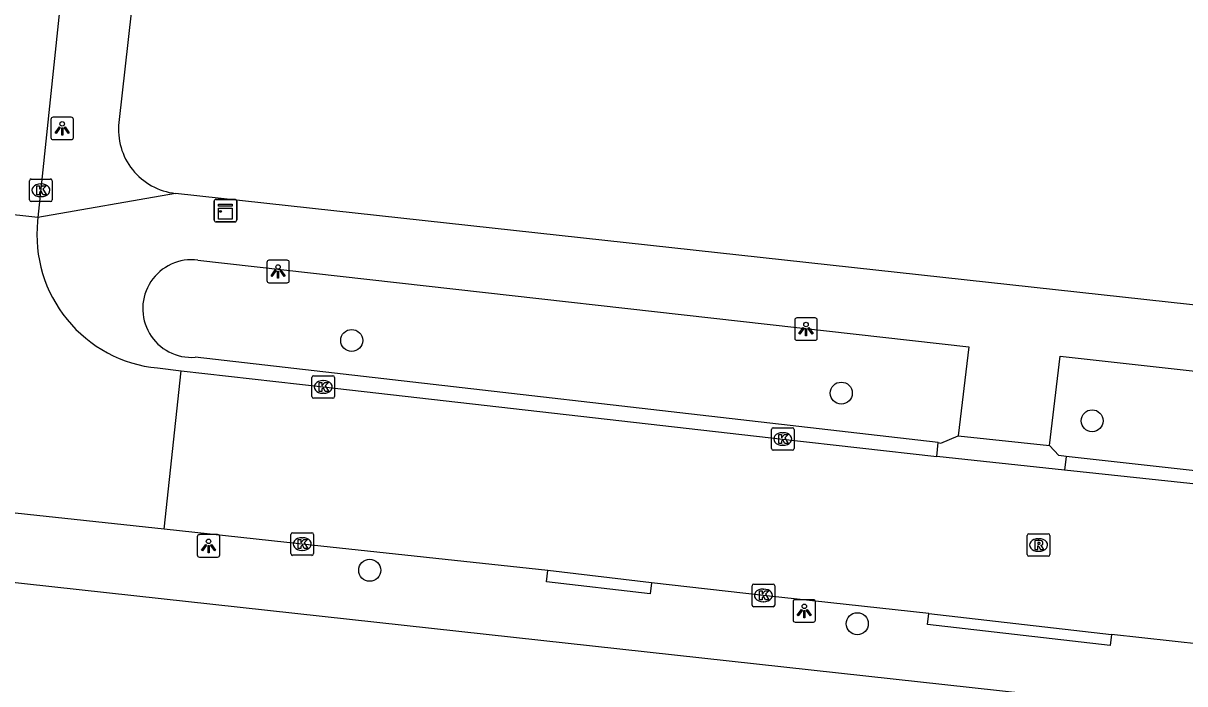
# Model space of a CAD drawing. Extents: x 162186 to 163152, y 385513 to 386513.
# Drawn here: x 162308.8 to 162360.4, y 385877.3 to 385906.7 of the extents above; entities that cross this region are included whole.
import ezdxf

# ---------------------------------------------------------------- set-up
doc = ezdxf.new("R2010")
doc.units = 0
for name, color, linetype in [('IMGEO_Boom', 7, 'Continuous'), ('IMGEO_Kast', 7, 'Continuous'), ('IMGEO_Kolk', 7, 'Continuous'), ('IMGEO_Lichtpunt', 7, 'Continuous'), ('IMGEO_Rijbaan_lokaal_open', 7, 'Continuous'), ('IMGEO_Rioolput', 7, 'Continuous'), ('IMGEO_Voetpad_open', 7, 'Continuous')]:
    doc.layers.add(name, color=color, linetype=linetype)

msp = doc.modelspace()

# ---------------------------------------------------------------- linework, layer by layer
at = {"layer": 'IMGEO_Boom'}
for centre in [(162323.37, 385892.572), (162345.103, 385890.235), (162356.241, 385889.007), (162324.17, 385882.375), (162345.814, 385880.001)]:
    msp.add_circle(centre, 0.489, dxfattribs=at)
at = {"layer": 'IMGEO_Kast'}
for p, q in [((162317.268, 385897.91), (162317.268, 385898.751)), ((162317.268, 385898.751), (162317.268, 385897.91)), ((162317.343, 385898.835), (162318.184, 385898.835)), ((162318.184, 385898.835), (162317.343, 385898.835)), ((162318.268, 385898.76), (162318.268, 385897.919)), ((162318.268, 385897.919), (162318.268, 385898.76)), ((162318.193, 385897.835), (162317.352, 385897.835)), ((162317.352, 385897.835), (162318.193, 385897.835))]:
    msp.add_line(p, q, dxfattribs=at)
for points in [[(162317.463, 385898.625), (162318.063, 385898.625), (162318.063, 385898.54), (162317.463, 385898.54), (162317.463, 385898.625)], [(162317.463, 385898.45), (162318.063, 385898.45), (162318.063, 385897.961), (162317.463, 385897.961), (162317.463, 385898.45)]]:
    msp.add_lwpolyline(points, dxfattribs=at)
msp.add_circle((162317.547, 385898.299), 0.0377, dxfattribs=at)
for centre, start, end in [((162317.346, 385898.757), 92.4484, 184.2845), ((162317.346, 385898.757), 92.4484, 184.2845), ((162318.19, 385898.757), 2.4484, 94.2845), ((162318.19, 385898.757), 2.4484, 94.2845), ((162317.346, 385897.913), 182.4484, 274.2845), ((162317.346, 385897.913), 182.4484, 274.2845), ((162318.19, 385897.913), 272.4484, 4.2845), ((162318.19, 385897.913), 272.4484, 4.2845)]:
    msp.add_arc(centre, 0.0779, start, end, dxfattribs=at)
at = {"layer": 'IMGEO_Kolk'}
for p, q in [((162309.074, 385898.812), (162309.074, 385899.664)), ((162309.149, 385899.738), (162310.001, 385899.738)), ((162310.075, 385899.664), (162310.075, 385898.812)), ((162309.562, 385899.518), (162309.587, 385899.518)), ((162310.001, 385898.738), (162309.149, 385898.738)), ((162309.585, 385898.958), (162309.56, 385898.958)), ((162321.607, 385890.083), (162321.607, 385890.935)), ((162321.682, 385891.009), (162322.534, 385891.009)), ((162322.608, 385890.935), (162322.608, 385890.083)), ((162322.095, 385890.789), (162322.12, 385890.789)), ((162322.534, 385890.009), (162321.682, 385890.009)), ((162322.118, 385890.229), (162322.093, 385890.229)), ((162342.006, 385887.774), (162342.006, 385888.626)), ((162342.081, 385888.7), (162342.933, 385888.7)), ((162342.494, 385888.48), (162342.519, 385888.48)), ((162343.007, 385888.626), (162343.007, 385887.774)), ((162342.517, 385887.92), (162342.492, 385887.92)), ((162342.933, 385887.7), (162342.081, 385887.7)), ((162320.675, 385883.111), (162320.675, 385883.963)), ((162320.75, 385884.037), (162321.602, 385884.037)), ((162321.163, 385883.817), (162321.188, 385883.817)), ((162321.676, 385883.963), (162321.676, 385883.111)), ((162321.186, 385883.257), (162321.161, 385883.257)), ((162321.602, 385883.037), (162320.75, 385883.037)), ((162341.146, 385880.832), (162341.146, 385881.684)), ((162341.221, 385881.758), (162342.073, 385881.758)), ((162342.147, 385881.684), (162342.147, 385880.832)), ((162341.634, 385881.538), (162341.659, 385881.538)), ((162342.073, 385880.758), (162341.221, 385880.758)), ((162341.657, 385880.978), (162341.632, 385880.978))]:
    msp.add_line(p, q, dxfattribs=at)
for points in [[(162309.074, 385898.812), (162309.074, 385899.664)], [(162309.149, 385899.738), (162310.001, 385899.738)], [(162310.075, 385899.664), (162310.075, 385898.812)], [(162309.395, 385899.438), (162309.518, 385899.438), (162309.518, 385899.287), (162309.648, 385899.438), (162309.812, 385899.438), (162309.666, 385899.287), (162309.819, 385899.038), (162309.667, 385899.038), (162309.582, 385899.202), (162309.518, 385899.135), (162309.518, 385899.038), (162309.395, 385899.038), (162309.395, 385899.438)], [(162310.001, 385898.738), (162309.149, 385898.738)], [(162321.607, 385890.083), (162321.607, 385890.935)], [(162321.682, 385891.009), (162322.534, 385891.009)], [(162322.608, 385890.935), (162322.608, 385890.083)], [(162321.928, 385890.709), (162322.051, 385890.709), (162322.051, 385890.558), (162322.181, 385890.709), (162322.345, 385890.709), (162322.199, 385890.558), (162322.352, 385890.309), (162322.2, 385890.309), (162322.115, 385890.473), (162322.051, 385890.406), (162322.051, 385890.309), (162321.928, 385890.309), (162321.928, 385890.709)], [(162322.534, 385890.009), (162321.682, 385890.009)], [(162342.006, 385887.774), (162342.006, 385888.626)], [(162342.081, 385888.7), (162342.933, 385888.7)], [(162342.327, 385888.4), (162342.45, 385888.4), (162342.45, 385888.249), (162342.58, 385888.4), (162342.744, 385888.4), (162342.598, 385888.249), (162342.751, 385888), (162342.599, 385888), (162342.514, 385888.164), (162342.45, 385888.097), (162342.45, 385888), (162342.327, 385888), (162342.327, 385888.4)], [(162343.007, 385888.626), (162343.007, 385887.774)], [(162342.933, 385887.7), (162342.081, 385887.7)], [(162320.675, 385883.111), (162320.675, 385883.963)], [(162320.75, 385884.037), (162321.602, 385884.037)], [(162320.996, 385883.737), (162321.119, 385883.737), (162321.119, 385883.586), (162321.249, 385883.737), (162321.413, 385883.737), (162321.267, 385883.586), (162321.42, 385883.337), (162321.268, 385883.337), (162321.183, 385883.501), (162321.119, 385883.434), (162321.119, 385883.337), (162320.996, 385883.337), (162320.996, 385883.737)], [(162321.676, 385883.963), (162321.676, 385883.111)], [(162321.602, 385883.037), (162320.75, 385883.037)], [(162341.146, 385880.832), (162341.146, 385881.684)], [(162341.221, 385881.758), (162342.073, 385881.758)], [(162342.147, 385881.684), (162342.147, 385880.832)], [(162341.467, 385881.458), (162341.59, 385881.458), (162341.59, 385881.307), (162341.72, 385881.458), (162341.884, 385881.458), (162341.738, 385881.307), (162341.891, 385881.058), (162341.739, 385881.058), (162341.654, 385881.222), (162341.59, 385881.155), (162341.59, 385881.058), (162341.467, 385881.058), (162341.467, 385881.458)], [(162342.073, 385880.758), (162341.221, 385880.758)]]:
    msp.add_lwpolyline(points, dxfattribs=at)
for centre, start, end in [((162309.151, 385899.662), 91.552, 178.448), ((162309.151, 385899.662), 91.552, 178.448), ((162309.999, 385899.662), 1.552, 88.448), ((162309.999, 385899.662), 1.552, 88.448), ((162309.151, 385898.814), 181.552, 268.448), ((162309.151, 385898.814), 181.552, 268.448), ((162309.999, 385898.814), 271.552, 358.448), ((162309.999, 385898.814), 271.552, 358.448), ((162321.684, 385890.933), 91.552, 178.448), ((162321.684, 385890.933), 91.552, 178.448), ((162322.532, 385890.933), 1.552, 88.448), ((162322.532, 385890.933), 1.552, 88.448), ((162321.684, 385890.085), 181.552, 268.448), ((162321.684, 385890.085), 181.552, 268.448), ((162322.532, 385890.085), 271.552, 358.448), ((162322.532, 385890.085), 271.552, 358.448), ((162342.083, 385888.624), 91.552, 178.448), ((162342.083, 385888.624), 91.552, 178.448), ((162342.931, 385888.624), 1.552, 88.448), ((162342.931, 385888.624), 1.552, 88.448), ((162342.083, 385887.776), 181.552, 268.448), ((162342.083, 385887.776), 181.552, 268.448), ((162342.931, 385887.776), 271.552, 358.448), ((162342.931, 385887.776), 271.552, 358.448), ((162320.752, 385883.961), 91.552, 178.448), ((162320.752, 385883.961), 91.552, 178.448), ((162321.6, 385883.961), 1.552, 88.448), ((162321.6, 385883.961), 1.552, 88.448), ((162320.752, 385883.113), 181.552, 268.448), ((162320.752, 385883.113), 181.552, 268.448), ((162321.6, 385883.113), 271.552, 358.448), ((162321.6, 385883.113), 271.552, 358.448), ((162341.223, 385881.682), 91.552, 178.448), ((162341.223, 385881.682), 91.552, 178.448), ((162342.071, 385881.682), 1.552, 88.448), ((162342.071, 385881.682), 1.552, 88.448), ((162341.223, 385880.834), 181.552, 268.448), ((162341.223, 385880.834), 181.552, 268.448), ((162342.071, 385880.834), 271.552, 358.448), ((162342.071, 385880.834), 271.552, 358.448)]:
    msp.add_arc(centre, 0.0765, start, end, dxfattribs=at)
for centre, major_axis, ratio, start_param, end_param in [((162309.561, 385899.238), (-0.387, 0.002), 0.722429, 4.712389, 7.853982), ((162309.586, 385899.238), (-0.39, 0.002), 0.717154, 1.570796, 4.712389), ((162322.094, 385890.509), (-0.387, 0.002), 0.722429, 4.712389, 7.853982), ((162322.119, 385890.509), (-0.39, 0.002), 0.717154, 1.570796, 4.712389), ((162342.493, 385888.2), (-0.387, 0.002), 0.722429, 4.712389, 7.853982), ((162342.518, 385888.2), (-0.39, 0.002), 0.717154, 1.570796, 4.712389), ((162321.162, 385883.537), (-0.387, 0.002), 0.722429, 4.712389, 7.853982), ((162321.187, 385883.537), (-0.39, 0.002), 0.717154, 1.570796, 4.712389), ((162341.633, 385881.258), (-0.387, 0.002), 0.722429, 4.712389, 7.853982), ((162341.658, 385881.258), (-0.39, 0.002), 0.717154, 1.570796, 4.712389)]:
    msp.add_ellipse(centre, major_axis=major_axis, ratio=ratio, start_param=start_param, end_param=end_param, dxfattribs=at)
at = {"layer": 'IMGEO_Lichtpunt'}
for p, q in [((162310.021, 385902.386), (162310.021, 385901.579)), ((162310.021, 385902.386), (162310.021, 385901.579)), ((162310.923, 385902.481), (162310.115, 385902.481)), ((162310.923, 385902.481), (162310.115, 385902.481)), ((162311.017, 385901.579), (162311.017, 385902.386)), ((162311.017, 385901.579), (162311.017, 385902.386)), ((162310.115, 385901.485), (162310.923, 385901.485)), ((162310.115, 385901.485), (162310.923, 385901.485)), ((162320.506, 385896.131), (162319.698, 385896.131)), ((162320.506, 385896.131), (162319.698, 385896.131)), ((162319.604, 385896.036), (162319.604, 385895.229)), ((162319.604, 385896.036), (162319.604, 385895.229)), ((162320.6, 385895.229), (162320.6, 385896.036)), ((162320.6, 385895.229), (162320.6, 385896.036)), ((162319.698, 385895.135), (162320.506, 385895.135)), ((162319.698, 385895.135), (162320.506, 385895.135)), ((162343.04, 385893.48), (162343.04, 385892.673)), ((162343.04, 385893.48), (162343.04, 385892.673)), ((162343.942, 385893.575), (162343.134, 385893.575)), ((162343.942, 385893.575), (162343.134, 385893.575)), ((162344.036, 385892.673), (162344.036, 385893.48)), ((162344.036, 385892.673), (162344.036, 385893.48)), ((162343.134, 385892.579), (162343.942, 385892.579)), ((162343.134, 385892.579), (162343.942, 385892.579)), ((162316.517, 385883.859), (162316.517, 385883.052)), ((162316.517, 385883.859), (162316.517, 385883.052)), ((162317.419, 385883.954), (162316.611, 385883.954)), ((162317.419, 385883.954), (162316.611, 385883.954)), ((162317.513, 385883.052), (162317.513, 385883.859)), ((162317.513, 385883.052), (162317.513, 385883.859)), ((162316.611, 385882.958), (162317.419, 385882.958)), ((162316.611, 385882.958), (162317.419, 385882.958)), ((162342.963, 385880.973), (162342.963, 385880.166)), ((162342.963, 385880.973), (162342.963, 385880.166)), ((162343.865, 385881.068), (162343.057, 385881.068)), ((162343.865, 385881.068), (162343.057, 385881.068)), ((162343.959, 385880.166), (162343.959, 385880.973)), ((162343.959, 385880.166), (162343.959, 385880.973)), ((162343.057, 385880.072), (162343.865, 385880.072)), ((162343.057, 385880.072), (162343.865, 385880.072))]:
    msp.add_line(p, q, dxfattribs=at)
for points in [[(162310.395, 385902.05), (162310.434, 385902.022), (162310.246, 385901.76), (162310.208, 385901.787), (162310.395, 385902.05)], [(162310.497, 385902.002), (162310.544, 385902.002), (162310.544, 385901.68), (162310.497, 385901.68), (162310.497, 385902.002)], [(162310.607, 385902.022), (162310.645, 385902.049), (162310.832, 385901.787), (162310.793, 385901.759), (162310.607, 385902.022)], [(162319.978, 385895.7), (162320.017, 385895.672), (162319.829, 385895.41), (162319.791, 385895.437), (162319.978, 385895.7)], [(162320.08, 385895.652), (162320.127, 385895.652), (162320.127, 385895.33), (162320.08, 385895.33), (162320.08, 385895.652)], [(162320.19, 385895.672), (162320.228, 385895.699), (162320.415, 385895.437), (162320.376, 385895.409), (162320.19, 385895.672)], [(162343.414, 385893.144), (162343.453, 385893.116), (162343.265, 385892.854), (162343.227, 385892.881), (162343.414, 385893.144)], [(162343.516, 385893.096), (162343.563, 385893.096), (162343.563, 385892.774), (162343.516, 385892.774), (162343.516, 385893.096)], [(162343.626, 385893.116), (162343.664, 385893.143), (162343.851, 385892.881), (162343.812, 385892.853), (162343.626, 385893.116)], [(162316.891, 385883.523), (162316.93, 385883.495), (162316.742, 385883.233), (162316.704, 385883.26), (162316.891, 385883.523)], [(162316.993, 385883.475), (162317.04, 385883.475), (162317.04, 385883.153), (162316.993, 385883.153), (162316.993, 385883.475)], [(162317.103, 385883.495), (162317.141, 385883.522), (162317.328, 385883.26), (162317.289, 385883.232), (162317.103, 385883.495)], [(162343.337, 385880.637), (162343.376, 385880.609), (162343.188, 385880.347), (162343.15, 385880.374), (162343.337, 385880.637)], [(162343.439, 385880.589), (162343.486, 385880.589), (162343.486, 385880.267), (162343.439, 385880.267), (162343.439, 385880.589)], [(162343.549, 385880.609), (162343.587, 385880.636), (162343.774, 385880.374), (162343.735, 385880.346), (162343.549, 385880.609)]]:
    msp.add_lwpolyline(points, dxfattribs=at)
for centre in [(162310.52, 385902.184), (162320.103, 385895.834), (162343.539, 385893.278), (162317.016, 385883.657), (162343.462, 385880.771)]:
    msp.add_circle(centre, 0.0994, dxfattribs=at)
for centre, start, end in [((162310.115, 385902.386), 90, 180), ((162310.115, 385902.386), 90, 180), ((162310.923, 385902.386), 0, 90), ((162310.923, 385902.386), 0, 90), ((162310.115, 385901.579), 180, 270), ((162310.115, 385901.579), 180, 270), ((162310.923, 385901.579), 270, 0), ((162310.923, 385901.579), 270, 360), ((162319.698, 385896.036), 90, 180), ((162319.698, 385896.036), 90, 180), ((162320.506, 385896.036), 0, 90), ((162320.506, 385896.036), 0, 90), ((162319.698, 385895.229), 180, 270), ((162319.698, 385895.229), 180, 270), ((162320.506, 385895.229), 270, 0), ((162320.506, 385895.229), 270, 360), ((162343.134, 385893.48), 90, 180), ((162343.134, 385893.48), 90, 180), ((162343.942, 385893.48), 0, 90), ((162343.942, 385893.48), 0, 90), ((162343.134, 385892.673), 180, 270), ((162343.134, 385892.673), 180, 270), ((162343.942, 385892.673), 270, 0), ((162343.942, 385892.673), 270, 360), ((162316.611, 385883.859), 90, 180), ((162316.611, 385883.859), 90, 180), ((162317.419, 385883.859), 0, 90), ((162317.419, 385883.859), 0, 90), ((162316.611, 385883.052), 180, 270), ((162316.611, 385883.052), 180, 270), ((162317.419, 385883.052), 270, 0), ((162317.419, 385883.052), 270, 360), ((162343.057, 385880.973), 90, 180), ((162343.057, 385880.973), 90, 180), ((162343.865, 385880.973), 0, 90), ((162343.865, 385880.973), 0, 90), ((162343.057, 385880.166), 180, 270), ((162343.057, 385880.166), 180, 270), ((162343.865, 385880.166), 270, 0), ((162343.865, 385880.166), 270, 360)]:
    msp.add_arc(centre, 0.0946, start, end, dxfattribs=at)
at = {"layer": 'IMGEO_Rijbaan_lokaal_open'}
for points in [[(162312.557, 385927.828), (162309.432, 385898.029)], [(162309.432, 385898.029), (162302.442, 385898.8)], [(162309.432, 385898.029), (162309.425, 385897.861)], [(162314.746, 385891.351), (162315.802, 385891.22)], [(162315.046, 385884.192), (162315.802, 385891.22)], [(162315.802, 385891.22), (162322.108, 385890.508), (162342.514, 385888.195), (162349.342, 385887.428)], [(162355.016, 385886.814), (162349.342, 385887.428)], [(162370.599, 385885.09), (162361.971, 385886.076), (162355.016, 385886.814)], [(162315.046, 385884.192), (162295.325, 385886.319)], [(162332.074, 385882.362), (162321.176, 385883.538), (162315.046, 385884.192)], [(162336.676, 385881.817), (162332.074, 385882.362)], [(162348.994, 385880.459), (162341.647, 385881.259), (162336.676, 385881.817)], [(162348.994, 385880.459), (162357.104, 385879.528)], [(162372.064, 385877.856), (162361.145, 385879.08), (162357.104, 385879.528)]]:
    msp.add_lwpolyline(points, dxfattribs=at)
msp.add_arc((162315.333, 385897.26), 5.938, 174.1917, 264.3306, dxfattribs=at)
at = {"layer": 'IMGEO_Rioolput'}
for p, q in [((162353.362, 385883.068), (162353.362, 385883.92)), ((162353.437, 385883.994), (162354.289, 385883.994)), ((162353.85, 385883.774), (162353.875, 385883.774)), ((162354.363, 385883.92), (162354.363, 385883.068)), ((162353.873, 385883.214), (162353.848, 385883.214)), ((162354.289, 385882.994), (162353.437, 385882.994))]:
    msp.add_line(p, q, dxfattribs=at)
for points in [[(162353.362, 385883.068), (162353.362, 385883.92)], [(162353.437, 385883.994), (162354.289, 385883.994)], [(162353.951, 385883.692), (162353.699, 385883.694), (162353.699, 385883.294)], [(162354.363, 385883.92), (162354.363, 385883.068)], [(162353.699, 385883.294), (162353.823, 385883.294), (162353.823, 385883.456), (162353.834, 385883.456)], [(162353.877, 385883.613), (162353.823, 385883.613), (162353.823, 385883.532)], [(162353.823, 385883.532), (162353.875, 385883.532)], [(162353.881, 385883.427), (162353.952, 385883.294), (162354.092, 385883.294), (162354.027, 385883.42)], [(162354.289, 385882.994), (162353.437, 385882.994)]]:
    msp.add_lwpolyline(points, dxfattribs=at)
for centre, radius, start, end in [((162353.439, 385883.918), 0.0765, 91.552, 178.448), ((162353.439, 385883.918), 0.0765, 91.552, 178.448), ((162353.95, 385883.582), 0.109, 350.3612, 89.416), ((162354.287, 385883.918), 0.0765, 1.552, 88.448), ((162354.287, 385883.918), 0.0765, 1.552, 88.448), ((162353.833, 385883.403), 0.0533, 26.0293, 88.6989), ((162353.859, 385883.721), 0.19, 274.7715, 282.9687), ((162353.883, 385883.517), 0.0964, 77.0061, 93.1865), ((162353.897, 385883.574), 0.0378, 276.6634, 79.6772), ((162353.948, 385883.582), 0.112, 277.5842, 350.9817), ((162353.932, 385883.367), 0.108, 29.5134, 73.7905), ((162353.439, 385883.07), 0.0765, 181.552, 268.448), ((162353.439, 385883.07), 0.0765, 181.552, 268.448), ((162354.287, 385883.07), 0.0765, 271.552, 358.448), ((162354.287, 385883.07), 0.0765, 271.552, 358.448)]:
    msp.add_arc(centre, radius, start, end, dxfattribs=at)
for centre, major_axis, ratio, start_param, end_param in [((162353.849, 385883.494), (-0.387, 0.002), 0.722429, 4.712389, 7.853982), ((162353.874, 385883.494), (-0.39, 0.002), 0.717154, 1.570796, 4.712389)]:
    msp.add_ellipse(centre, major_axis=major_axis, ratio=ratio, start_param=start_param, end_param=end_param, dxfattribs=at)
at = {"layer": 'IMGEO_Voetpad_open'}
for points in [[(162328.975, 386043.984), (162324.028, 386000), (162313.036, 385902.247)], [(162315.549, 385899.101), (162309.432, 385898.029)], [(162483.845, 385880.672), (162315.549, 385899.101)], [(162316.541, 385896.136), (162350.765, 385892.294), (162350.298, 385888.333)], [(162349.41, 385888.045), (162316.427, 385891.826)], [(162354.342, 385887.906), (162354.816, 385891.878), (162371.612, 385890.016), (162371.14, 385886.043)], [(162349.41, 385888.045), (162349.522, 385888.018), (162350.298, 385888.333)], [(162350.298, 385888.333), (162354.342, 385887.906)], [(162349.342, 385887.428), (162349.41, 385888.045)], [(162355.083, 385887.425), (162354.757, 385887.465), (162354.342, 385887.906)], [(162355.083, 385887.425), (162355.016, 385886.814)], [(162370.668, 385885.696), (162355.083, 385887.425)], [(162420.754, 385869.497), (162276.342, 385885.344)], [(162336.676, 385881.817), (162336.618, 385881.321), (162332.016, 385881.866), (162332.074, 385882.362)], [(162357.104, 385879.528), (162357.047, 385879.032), (162348.937, 385879.963), (162348.994, 385880.459)]]:
    msp.add_lwpolyline(points, dxfattribs=at)
for centre, radius, start, end in [((162315.865, 385901.93), 2.846, 173.6034, 263.6318), ((162316.261, 385893.987), 2.167, 82.5891, 274.3806)]:
    msp.add_arc(centre, radius, start, end, dxfattribs=at)

doc.saveas('drawing.dxf')
